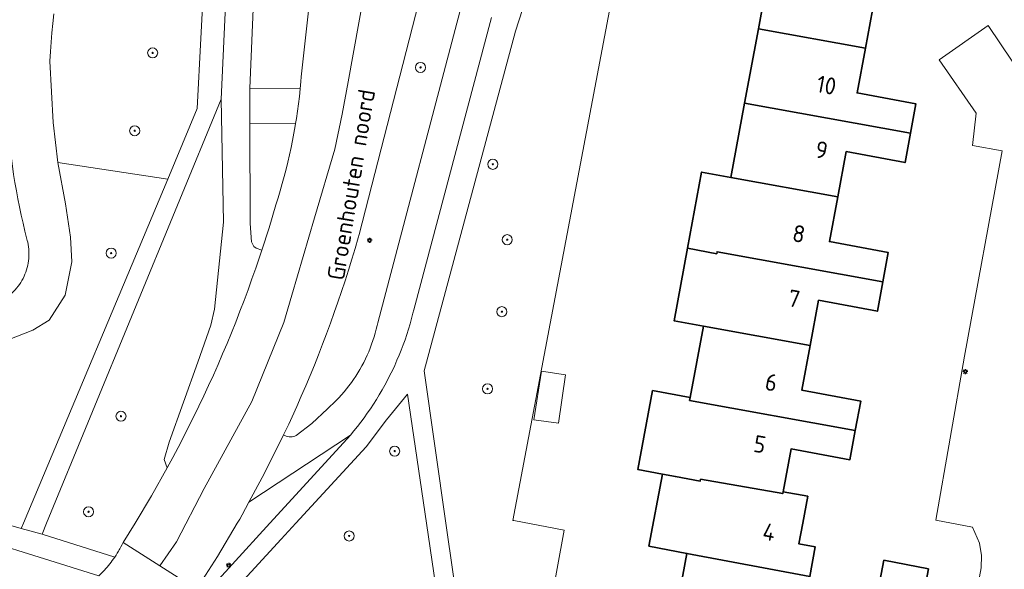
# Model space of a CAD drawing. Header units: metres. Extents: x 152610 to 160096, y 456114 to 462495.
# Tile 376 of 656: x 157399 to 157478, y 460360 to 460403. Entities that reach past the tile are written whole.
import ezdxf
from ezdxf.enums import TextEntityAlignment as Align

# ---------------------------------------------------------------- set-up
doc = ezdxf.new("R2010")
doc.units = ezdxf.units.M
doc.header["$LTSCALE"] = 0.5
doc.layers.get('0').update_dxf_attribs({"linetype": 'CONTINUOUS'})
for name, color, linetype, lineweight in [('B-PV-GK-BESCHOEIING-G', 251, 'GK-BESCHOEIING-SO', 18), ('B-PV-GR-BEPLANTING_CULTUUR_BOSPLANTSOEN-GV', 251, 'CONTINUOUS', 18), ('B-PV-GR-BOOM-S', 251, 'CONTINUOUS', 25), ('B-PV-GW-TALUD_KRUIN-G', 251, 'CONTINUOUS', 18), ('B-PV-IE-MEUBILAIR-S', 251, 'CONTINUOUS', 25), ('B-PV-OG-BEBOUWING-GV', 6, 'CONTINUOUS', 35), ('B-PV-OG-BEBOUWING-T18', 1, 'CONTINUOUS', 18), ('B-PV-OG-BEBOUWING_SCHUUR-GV', 251, 'CONTINUOUS', 18), ('B-PV-OG-TERREIN_BEGROEID-GV', 251, 'CONTINUOUS', 18), ('B-PV-OG-TOPOGRAFIE-T18', 1, 'CONTINUOUS', 18), ('B-PV-OG-WATER_SLOOT-GV', 251, 'CONTINUOUS', 18), ('B-PV-VH-GESLOTENVERHARDING_ASFALT-GV', 251, 'CONTINUOUS', 18), ('B-PV-VH-OPENVERHARDING_BETONSTRAATSTEEN-GV', 251, 'CONTINUOUS', 18), ('B-PV-VH-OPENVERHARDING_TEGEL-GV', 251, 'CONTINUOUS', 18)]:
    doc.layers.add(name, color=color, linetype=linetype, lineweight=lineweight)
doc.styles.add('NLCS-ISO', font='NLCS-ISO.ttf')
doc.styles.add('NLCS-ISO-M750-T18', font='NLCS-ISO.ttf', dxfattribs={"height": 1.35})
doc.linetypes.add('GK-BESCHOEIING-SO', pattern='A,18,-3,[1,NLCS.SHX,S=0.6,R=0,X=0,Y=0],-3', length=24)

# ---------------------------------------------------------------- blocks, each defined once
blk = doc.blocks.new('SIE-MEUBILAIR_PAAL_LICHTMAST-SO')
for points in [[(-0.62, 0), (-1, 0)], [(-0.71, 0.71), (-0.44, 0.44)], [(0, 1), (0, 0.62)], [(0.44, 0.44), (0.71, 0.71)], [(1, 0), (0.62, 0)], [(-0.71, -0.71), (-0.44, -0.44)], [(0, -0.62), (0, -1)], [(0.44, -0.44), (0.71, -0.71)]]:
    blk.add_lwpolyline(points)
blk.add_circle((0, 0), 0.5)
blk = doc.blocks.new('SGR-BOOM_GBKN-SO')
at = {"linetype": 'ByBlock', "lineweight": 18}
h = blk.add_hatch(color=0, dxfattribs=at)
h.dxf.hatch_style = 1
edge = h.paths.add_edge_path()
edge.add_arc((0, 0), 0.25, 0, 360)
at = {"color": 0, "linetype": 'ByBlock', "lineweight": 18}
for radius in [2, 0.25]:
    blk.add_circle((0, 0), radius, dxfattribs=at)
at = {"color": 0, "linetype": 'ByBlock', "lineweight": 18, "style": 'NLCS-ISO'}
blk.add_attdef('SOORT', (2.5, 0), '', height=1.5, dxfattribs=at)

msp = doc.modelspace()

# ---------------------------------------------------------------- linework, layer by layer
at = {"layer": 'B-PV-GK-BESCHOEIING-G', "flags": 128}
msp.add_lwpolyline([(157084.927, 460501.066), (157090.894, 460500), (157114.855, 460495.558), (157140.441, 460490.815), (157146.544, 460489.683), (157150.016, 460489.037), (157154.999, 460488.075), (157158.26, 460487.445), (157164.708, 460486.2), (157168.143, 460485.537), (157176.612, 460483.901), (157179.364, 460483.37), (157328.965, 460454.483), (157329.129, 460454.457), (157329.699, 460454.362), (157330.268, 460454.259), (157330.835, 460454.148), (157331.4, 460454.029), (157331.964, 460453.902), (157332.526, 460453.768), (157333.086, 460453.626), (157333.644, 460453.476), (157334.2, 460453.318), (157334.754, 460453.153), (157335.305, 460452.98), (157335.854, 460452.799), (157336.401, 460452.611), (157336.944, 460452.415), (157337.485, 460452.212), (157338.023, 460452.001), (157338.558, 460451.783), (157339.09, 460451.558), (157339.619, 460451.325), (157340.145, 460451.085), (157340.667, 460450.837), (157341.186, 460450.583), (157341.701, 460450.321), (157342.212, 460450.052), (157342.72, 460449.776), (157346.262, 460448.599), (157349.904, 460447.784), (157384.758, 460441.343), (157386.279, 460441.062), (157391.092, 460440.173), (157391.27, 460440.137), (157391.61, 460440.061), (157391.949, 460439.978), (157392.286, 460439.887), (157392.621, 460439.788), (157392.953, 460439.681), (157393.283, 460439.567), (157393.61, 460439.445), (157393.934, 460439.316), (157394.255, 460439.18), (157394.573, 460439.036), (157394.888, 460438.885), (157395.199, 460438.727), (157395.506, 460438.561), (157395.809, 460438.389), (157396.109, 460438.21), (157396.404, 460438.024), (157396.695, 460437.831), (157396.981, 460437.632), (157397.263, 460437.426), (157397.54, 460437.213), (157397.812, 460436.995), (157398.079, 460436.77), (157398.34, 460436.539), (157398.596, 460436.302), (157398.847, 460436.06), (157399.092, 460435.811), (157399.332, 460435.558), (157399.565, 460435.298), (157399.793, 460435.034), (157400.014, 460434.764), (157400.23, 460434.489), (157400.438, 460434.21), (157400.641, 460433.926), (157400.837, 460433.637), (157401.026, 460433.344), (157401.208, 460433.046), (157401.384, 460432.744), (157401.552, 460432.439), (157401.714, 460432.13), (157401.868, 460431.817), (157402.015, 460431.5), (157402.155, 460431.181), (157402.287, 460430.858), (157402.412, 460430.532), (157402.53, 460430.203), (157402.64, 460429.872), (157402.742, 460429.539), (157402.837, 460429.203), (157402.924, 460428.865), (157403.003, 460428.525), (157403.02, 460428.394), (157403.067, 460428.002), (157403.106, 460427.609), (157403.137, 460427.216), (157403.16, 460426.822), (157403.175, 460426.427), (157403.182, 460426.032), (157403.181, 460425.638), (157403.172, 460425.243), (157403.155, 460424.849), (157403.13, 460424.455), (157403.097, 460424.061), (157403.057, 460423.669), (157403.008, 460423.277), (157402.951, 460422.886), (157402.886, 460422.497), (157402.814, 460422.109), (157402.733, 460421.723), (157402.645, 460421.338), (157402.549, 460420.955), (157402.437, 460420.544), (157402.316, 460420.136), (157401.255, 460416.798), (157400.352, 460413.413), (157400.175, 460412.664), (157400.006, 460411.913), (157399.845, 460411.16), (157399.691, 460410.405), (157399.546, 460409.649), (157399.408, 460408.892), (157399.278, 460408.133), (157399.156, 460407.373), (157399.042, 460406.611), (157398.936, 460405.849), (157398.838, 460405.085), (157398.748, 460404.321), (157398.666, 460403.555), (157398.591, 460402.789), (157398.525, 460402.022), (157398.466, 460401.254), (157398.416, 460400.486), (157398.39, 460400.032), (157398.382, 460399.377), (157398.383, 460398.722), (157398.391, 460398.066), (157398.408, 460397.411), (157398.432, 460396.757), (157398.465, 460396.102), (157398.505, 460395.448), (157398.553, 460394.795), (157398.61, 460394.142), (157398.674, 460393.49), (157398.746, 460392.839), (157398.827, 460392.189), (157398.915, 460391.539), (157399.011, 460390.891), (157399.115, 460390.244), (157399.227, 460389.599), (157399.346, 460388.955), (157399.474, 460388.312), (157399.609, 460387.671), (157399.753, 460387.032), (157399.904, 460386.394), (157400.063, 460385.758), (157400.091, 460385.648), (157400.124, 460385.511), (157400.16, 460385.33), (157400.188, 460385.148), (157400.209, 460384.964), (157400.221, 460384.78), (157400.226, 460384.596), (157400.222, 460384.411), (157400.211, 460384.227), (157400.191, 460384.043), (157400.164, 460383.861), (157400.128, 460383.68), (157400.085, 460383.5), (157400.034, 460383.323), (157399.976, 460383.148), (157399.91, 460382.976), (157399.836, 460382.806), (157399.756, 460382.64), (157399.668, 460382.478), (157399.573, 460382.32), (157399.472, 460382.165), (157399.363, 460382.016), (157399.249, 460381.871), (157399.128, 460381.732), (157399.002, 460381.597), (157398.869, 460381.469), (157398.732, 460381.346), (157398.589, 460381.229), (157398.441, 460381.119), (157398.288, 460381.015), (157398.131, 460380.917), (157397.97, 460380.827), (157397.806, 460380.744), (157397.637, 460380.668), (157397.466, 460380.599), (157397.292, 460380.538), (157395.18, 460380.217), (157395.032, 460380.21), (157394.862, 460380.208), (157394.692, 460380.215), (157394.523, 460380.23), (157394.354, 460380.253), (157394.187, 460380.284), (157394.021, 460380.322), (157393.858, 460380.369), (157393.697, 460380.422), (157393.538, 460380.484), (157393.383, 460380.553), (157393.231, 460380.629), (157393.082, 460380.712), (157392.938, 460380.802), (157392.798, 460380.899), (157392.663, 460381.002), (157392.533, 460381.111), (157392.408, 460381.227), (157392.289, 460381.348), (157392.175, 460381.475), (157392.068, 460381.606), (157391.967, 460381.743), (157391.873, 460381.885), (157391.785, 460382.03), (157391.704, 460382.18), (157391.63, 460382.333), (157391.564, 460382.49), (157391.505, 460382.649), (157391.463, 460382.737), (157391.422, 460382.826), (157391.399, 460382.872), (157391.248, 460383.188), (157391.104, 460383.507), (157390.968, 460383.829), (157390.839, 460384.155), (157390.717, 460384.483), (157390.603, 460384.814), (157390.496, 460385.147), (157390.397, 460385.483), (157390.306, 460385.821), (157390.223, 460386.161), (157390.147, 460386.503), (157390.079, 460386.846), (157390.019, 460387.191), (157389.967, 460387.537), (157389.923, 460387.884), (157389.887, 460388.232), (157389.859, 460388.581), (157389.839, 460388.931), (157389.826, 460389.281), (157389.822, 460389.631), (157389.826, 460389.981), (157389.838, 460390.331), (157389.857, 460390.68), (157389.885, 460391.029), (157389.935, 460393.795), (157389.861, 460396.561), (157389.681, 460398.937), (157389.398, 460401.303), (157389.362, 460403.501), (157389.14, 460405.689), (157388.946, 460407.605), (157388.757, 460409.521), (157388.959, 460412.184), (157388.953, 460414.855), (157388.862, 460417.103), (157388.683, 460419.345), (157388.461, 460421.735), (157388.074, 460424.104), (157387.377, 460426.934), (157386.45, 460429.697), (157386.407, 460429.984), (157386.356, 460430.269), (157386.298, 460430.553), (157386.231, 460430.836), (157386.157, 460431.116), (157386.075, 460431.394), (157385.985, 460431.67), (157385.888, 460431.943), (157385.783, 460432.214), (157385.671, 460432.481), (157385.552, 460432.746), (157385.425, 460433.007), (157385.291, 460433.264), (157385.151, 460433.518), (157385.003, 460433.767), (157384.848, 460434.013), (157384.687, 460434.254), (157384.519, 460434.49), (157384.345, 460434.722), (157384.164, 460434.949), (157384.023, 460435.117), (157383.193, 460435.965), (157382.273, 460436.714), (157382.036, 460436.889), (157381.793, 460437.058), (157381.547, 460437.219), (157381.296, 460437.375), (157381.041, 460437.523), (157380.782, 460437.664), (157380.519, 460437.799), (157380.253, 460437.926), (157379.983, 460438.045), (157379.71, 460438.158), (157379.435, 460438.263), (157379.156, 460438.36), (157378.875, 460438.45), (157378.592, 460438.533), (157378.306, 460438.607), (157378.019, 460438.674), (157377.73, 460438.733), (157377.439, 460438.784), (157377.148, 460438.827), (157376.855, 460438.863), (157376.712, 460438.877), (157347.189, 460444.228), (157346.798, 460444.297), (157346.369, 460444.38), (157345.942, 460444.471), (157345.517, 460444.57), (157345.093, 460444.676), (157344.672, 460444.79), (157344.253, 460444.912), (157343.836, 460445.042), (157343.421, 460445.179), (157343.009, 460445.324), (157342.6, 460445.476), (157342.194, 460445.636), (157341.791, 460445.803), (157341.39, 460445.978), (157340.994, 460446.16), (157340.6, 460446.349), (157340.048, 460446.622), (157339.493, 460446.887), (157338.934, 460447.145), (157338.373, 460447.396), (157337.807, 460447.64), (157337.239, 460447.876), (157336.668, 460448.104), (157336.094, 460448.326), (157335.517, 460448.54), (157334.937, 460448.746), (157334.355, 460448.945), (157333.77, 460449.136), (157333.182, 460449.319), (157332.593, 460449.495), (157332.001, 460449.664), (157331.407, 460449.824), (157330.81, 460449.977), (157330.212, 460450.122), (157329.613, 460450.259), (157329.011, 460450.389), (157328.408, 460450.51), (157328.19, 460450.552), (157313.958, 460453.158), (157313.651, 460453.115), (157313.344, 460453.064), (157313.04, 460453.005), (157312.736, 460452.939), (157312.435, 460452.864), (157312.136, 460452.782), (157311.838, 460452.692), (157311.544, 460452.595), (157311.252, 460452.49), (157310.962, 460452.377), (157310.676, 460452.257), (157310.393, 460452.13), (157310.113, 460451.996), (157309.837, 460451.854), (157309.564, 460451.705), (157309.296, 460451.549), (157309.031, 460451.387), (157308.771, 460451.217), (157308.515, 460451.041), (157308.264, 460450.859), (157308.018, 460450.67), (157307.777, 460450.475), (157307.54, 460450.273), (157307.309, 460450.066), (157307.084, 460449.853), (157306.864, 460449.634), (157306.735, 460449.5), (157306.525, 460449.272), (157306.32, 460449.038), (157306.122, 460448.799), (157305.93, 460448.556), (157305.744, 460448.307), (157305.565, 460448.053), (157305.392, 460447.796), (157305.226, 460447.533), (157305.067, 460447.267), (157304.914, 460446.996), (157304.769, 460446.722), (157304.631, 460446.444), (157304.5, 460446.162), (157304.376, 460445.878), (157304.26, 460445.59), (157304.151, 460445.299), (157304.05, 460445.006), (157303.956, 460444.71), (157303.87, 460444.411), (157303.792, 460444.111), (157303.721, 460443.809), (157303.672, 460443.574), (157302.927, 460440.354), (157302.924, 460440.338), (157302.866, 460440.015), (157302.799, 460439.694), (157302.725, 460439.375), (157302.643, 460439.057), (157302.553, 460438.742), (157302.455, 460438.429), (157302.35, 460438.118), (157302.238, 460437.81), (157302.118, 460437.505), (157301.99, 460437.203), (157301.855, 460436.904), (157301.713, 460436.608), (157301.564, 460436.316), (157301.407, 460436.028), (157301.244, 460435.744), (157301.074, 460435.463), (157300.897, 460435.187), (157300.713, 460434.916), (157300.523, 460434.649), (157300.326, 460434.386), (157300.123, 460434.129), (157299.914, 460433.876), (157299.698, 460433.629), (157299.477, 460433.387), (157299.25, 460433.15), (157299.017, 460432.92), (157298.779, 460432.694), (157298.535, 460432.475), (157298.286, 460432.262), (157298.031, 460432.055), (157297.772, 460431.854), (157296.403, 460430.953), (157294.933, 460430.229), (157292.146, 460429.692), (157289.319, 460429.439), (157286.644, 460429.459), (157283.982, 460429.732), (157282.952, 460429.907), (157281.93, 460430.119), (157280.522, 460430.357), (157279.122, 460430.634), (157275.073, 460431.666), (157271.12, 460433.021), (157270.476, 460433.282), (157269.852, 460433.587), (157269.698, 460433.674), (157269.406, 460433.847), (157269.117, 460434.026), (157268.833, 460434.213), (157268.554, 460434.406), (157268.279, 460434.605), (157268.009, 460434.811), (157267.744, 460435.023), (157267.484, 460435.241), (157267.229, 460435.466), (157266.98, 460435.696), (157266.736, 460435.932), (157266.497, 460436.174), (157266.265, 460436.421), (157266.038, 460436.674), (157265.817, 460436.932), (157265.603, 460437.195), (157265.394, 460437.463), (157265.192, 460437.736), (157264.997, 460438.014), (157264.813, 460438.284), (157264.627, 460438.572), (157264.447, 460438.864), (157264.274, 460439.161), (157264.108, 460439.461), (157263.949, 460439.765), (157263.798, 460440.073), (157263.653, 460440.384), (157263.516, 460440.698), (157263.386, 460441.016), (157263.263, 460441.336), (157263.149, 460441.659), (157263.041, 460441.985), (157262.941, 460442.314), (157262.849, 460442.644), (157262.765, 460442.977), (157262.689, 460443.311), (157262.62, 460443.647), (157262.559, 460443.985), (157262.506, 460444.324), (157262.461, 460444.664), (157262.424, 460445.005), (157262.395, 460445.347), (157262.374, 460445.689), (157262.36, 460446.032), (157262.355, 460446.375), (157262.358, 460446.718), (157262.418, 460447.161), (157262.47, 460447.605), (157262.509, 460448.013), (157262.54, 460448.421), (157262.563, 460448.83), (157262.578, 460449.24), (157262.585, 460449.649), (157262.584, 460450.059), (157262.575, 460450.468), (157262.557, 460450.878), (157262.532, 460451.286), (157262.499, 460451.695), (157262.458, 460452.102), (157262.409, 460452.509), (157262.353, 460452.915), (157262.288, 460453.319), (157262.215, 460453.722), (157262.135, 460454.124), (157262.046, 460454.524), (157261.95, 460454.922), (157261.846, 460455.318), (157261.735, 460455.712), (157261.615, 460456.104), (157261.488, 460456.494), (157261.354, 460456.881), (157261.212, 460457.265), (157261.062, 460457.646), (157260.905, 460458.025), (157260.741, 460458.4), (157260.569, 460458.772), (157260.391, 460459.14), (157260.205, 460459.505), (157260.012, 460459.867), (157259.811, 460460.224), (157259.604, 460460.578), (157259.391, 460460.927), (157259.17, 460461.272), (157258.942, 460461.613), (157258.708, 460461.949), (157258.468, 460462.281), (157258.426, 460462.337), (157257.732, 460463.025), (157257.007, 460463.68), (157256.696, 460463.94), (157256.381, 460464.194), (157256.06, 460464.442), (157255.735, 460464.684), (157255.405, 460464.919), (157255.07, 460465.147), (157254.731, 460465.369), (157254.388, 460465.584), (157254.04, 460465.792), (157253.689, 460465.993), (157253.333, 460466.187), (157252.974, 460466.375), (157252.611, 460466.555), (157252.244, 460466.728), (157251.875, 460466.893), (157251.502, 460467.052), (157251.126, 460467.203), (157250.747, 460467.346), (157250.365, 460467.482), (157249.981, 460467.61), (157249.594, 460467.731), (157249.205, 460467.844), (157248.814, 460467.95), (157248.421, 460468.047), (157248.026, 460468.137), (157247.629, 460468.219), (157247.231, 460468.294), (157246.975, 460468.337), (157227.369, 460472.108), (157149.617, 460487.065), (157146.145, 460487.713), (157142.522, 460488.415), (157140.441, 460488.799), (157085.972, 460498.852), (157082.324, 460497.888), (157078.763, 460496.64), (157076.795, 460495.654), (157076.267, 460495.356), (157075.743, 460495.05), (157075.223, 460494.738), (157074.708, 460494.419), (157074.196, 460494.093), (157073.689, 460493.76), (157073.187, 460493.421), (157072.688, 460493.075), (157072.195, 460492.723), (157071.706, 460492.364), (157071.222, 460491.999), (157070.743, 460491.627), (157070.269, 460491.249), (157069.799, 460490.865), (157069.335, 460490.474), (157068.876, 460490.078), (157068.423, 460489.676), (157067.975, 460489.267), (157067.532, 460488.853), (157067.519, 460488.841), (157067.075, 460488.41), (157066.636, 460487.973), (157066.204, 460487.53), (157065.777, 460487.082), (157065.356, 460486.628), (157064.94, 460486.169), (157064.531, 460485.704), (157064.128, 460485.235), (157063.73, 460484.76), (157063.339, 460484.28), (157062.955, 460483.795), (157062.576, 460483.305), (157062.204, 460482.81), (157061.838, 460482.311), (157061.479, 460481.807), (157061.429, 460481.735), (157061.087, 460481.237), (157060.751, 460480.734), (157060.423, 460480.226), (157060.101, 460479.715), (157059.785, 460479.199), (157059.477, 460478.679), (157059.175, 460478.155), (157058.881, 460477.627), (157058.593, 460477.095), (157058.313, 460476.559), (157058.04, 460476.02), (157057.773, 460475.477), (157057.514, 460474.931), (157057.263, 460474.381), (157057.219, 460474.284), (157056.163, 460471.915), (157055.058, 460469.27), (157054.042, 460466.589), (157052.718, 460462.628), (157051.582, 460458.609), (157051.337, 460457.513), (157051.099, 460456.415), (157050.87, 460455.316), (157050.648, 460454.215), (157050.434, 460453.112), (157050.228, 460452.008), (157050.03, 460450.903), (157049.84, 460449.796), (157049.657, 460448.688), (157049.483, 460447.578), (157049.316, 460446.468), (157049.158, 460445.356), (157049.007, 460444.243), (157048.864, 460443.129), (157048.813, 460442.715), (157048.402, 460438.603), (157048.236, 460434.474), (157048.304, 460430.141), (157048.629, 460425.819), (157048.744, 460425.484), (157048.863, 460425.111), (157048.975, 460424.736), (157049.079, 460424.359), (157049.175, 460423.98), (157049.264, 460423.599), (157049.345, 460423.216), (157049.418, 460422.832), (157049.483, 460422.446), (157049.54, 460422.059), (157049.589, 460421.671), (157049.631, 460421.282), (157049.664, 460420.892), (157049.689, 460420.501), (157049.707, 460420.11), (157049.716, 460419.719), (157049.717, 460419.328), (157049.711, 460418.937), (157049.696, 460418.546), (157049.674, 460418.155), (157049.643, 460417.765), (157049.634, 460417.667), (157049.593, 460417.278), (157049.544, 460416.891), (157049.488, 460416.504), (157049.423, 460416.119), (157049.351, 460415.735), (157049.27, 460415.353), (157049.182, 460414.972), (157049.086, 460414.593), (157048.983, 460414.217), (157048.872, 460413.842), (157048.753, 460413.47), (157048.626, 460413.1), (157048.492, 460412.733), (157048.35, 460412.369), (157048.201, 460412.008), (157048.045, 460411.65), (157047.954, 460411.535), (157047.812, 460411.365), (157047.664, 460411.201), (157047.51, 460411.042), (157047.35, 460410.889), (157047.185, 460410.741), (157047.015, 460410.6), (157046.839, 460410.465), (157046.659, 460410.336), (157046.475, 460410.214), (157046.286, 460410.099), (157046.093, 460409.99), (157045.896, 460409.889), (157045.696, 460409.795), (157045.492, 460409.708), (157045.374, 460409.661), (157045.165, 460409.586), (157044.954, 460409.518), (157044.74, 460409.458), (157044.524, 460409.405), (157044.307, 460409.36), (157044.088, 460409.323), (157043.868, 460409.294), (157043.647, 460409.273), (157043.425, 460409.26), (157043.203, 460409.255), (157042.981, 460409.258), (157042.76, 460409.269), (157042.538, 460409.288), (157042.318, 460409.315), (157042.099, 460409.349), (157041.881, 460409.392), (157041.665, 460409.442), (157041.45, 460409.501), (157041.238, 460409.567), (157041.029, 460409.64), (157040.822, 460409.721), (157018.486, 460413.709), (157018.334, 460413.725), (157018.181, 460413.733), (157018.028, 460413.732), (157017.876, 460413.724), (157017.724, 460413.708), (157017.573, 460413.684), (157017.423, 460413.652), (157017.275, 460413.612), (157017.13, 460413.565), (157016.987, 460413.51), (157016.848, 460413.448), (157016.712, 460413.378), (157016.579, 460413.301), (157016.451, 460413.218), (157016.328, 460413.128), (157016.209, 460413.032), (157016.095, 460412.929), (157015.987, 460412.821), (157015.885, 460412.708), (157015.789, 460412.589), (157015.699, 460412.465), (157015.616, 460412.337), (157015.539, 460412.204), (157015.47, 460412.068), (157015.408, 460411.928), (157015.353, 460411.785), (157015.306, 460411.64), (157015.266, 460411.492), (157015.235, 460411.343), (157015.211, 460411.192), (157015.195, 460411.04), (157015.187, 460410.887), (157015.187, 460410.734), (157015.195, 460410.581), (157015.211, 460410.429), (157015.235, 460410.278), (157015.267, 460410.129), (157015.306, 460409.981), (157015.353, 460409.836), (157015.408, 460409.693), (157015.47, 460409.553), (157015.54, 460409.417), (157015.616, 460409.285), (157015.699, 460409.156), (157015.789, 460409.033), (157015.885, 460408.914), (157015.988, 460408.8), (157016.096, 460408.692), (157016.209, 460408.589), (157016.328, 460408.493), (157016.452, 460408.403), (157016.58, 460408.32), (157016.712, 460408.243), (157016.848, 460408.174), (157016.988, 460408.112), (157017.131, 460408.057), (157017.276, 460408.009), (157017.424, 460407.97), (157017.573, 460407.938), (157017.721, 460407.914), (157034.697, 460404.591), (157034.805, 460404.55), (157035.015, 460404.463), (157035.221, 460404.37), (157035.423, 460404.269), (157035.622, 460404.161), (157035.817, 460404.046), (157036.008, 460403.924), (157036.194, 460403.796), (157036.376, 460403.661), (157036.552, 460403.52), (157036.724, 460403.372), (157036.89, 460403.219), (157037.051, 460403.06), (157037.206, 460402.895), (157037.355, 460402.725), (157037.499, 460402.55), (157037.635, 460402.369), (157037.766, 460402.184), (157037.889, 460401.995), (157038.006, 460401.801), (157038.116, 460401.603), (157038.219, 460401.402), (157038.315, 460401.197), (157039.609, 460397.814), (157039.663, 460397.715), (157039.732, 460397.573), (157039.794, 460397.428), (157039.849, 460397.28), (157039.896, 460397.129), (157039.936, 460396.976), (157039.968, 460396.821), (157039.992, 460396.665), (157040.008, 460396.508), (157040.016, 460396.35), (157040.015, 460396.192), (157040.007, 460396.034), (157039.991, 460395.877), (157039.967, 460395.721), (157039.936, 460395.566), (157039.896, 460395.413), (157039.849, 460395.262), (157039.794, 460395.114), (157039.732, 460394.969), (157039.662, 460394.827), (157033.984, 460387.661), (157033.556, 460387.123), (157033.134, 460386.579), (157032.718, 460386.031), (157032.309, 460385.478), (157031.906, 460384.921), (157031.51, 460384.358), (157031.121, 460383.791), (157030.738, 460383.22), (157030.361, 460382.644), (157029.992, 460382.064), (157029.629, 460381.48), (157029.273, 460380.891), (157028.924, 460380.299), (157028.581, 460379.702), (157028.246, 460379.101), (157027.918, 460378.497), (157027.596, 460377.889), (157027.282, 460377.277), (157026.975, 460376.661), (157026.676, 460376.042), (157026.383, 460375.419), (157026.098, 460374.793), (157025.82, 460374.164), (157025.549, 460373.532), (157025.286, 460372.896), (157025.285, 460372.895), (157024.674, 460371.335), (157024.108, 460369.758), (157023.84, 460369), (157023.579, 460368.238), (157023.326, 460367.475), (157023.08, 460366.709), (157022.843, 460365.94), (157022.612, 460365.169), (157022.39, 460364.396), (157022.175, 460363.621), (157021.968, 460362.843), (157021.768, 460362.064), (157021.577, 460361.283), (157021.393, 460360.499), (157021.217, 460359.714), (157021.049, 460358.928), (157020.888, 460358.139), (157020.736, 460357.349), (157020.652, 460356.897), (157020.393, 460355.419), (157020.145, 460353.939), (157019.658, 460350.792), (157019.221, 460347.638), (157018.941, 460345.39), (157018.688, 460343.138), (157018.239, 460338.401), (157017.906, 460333.654), (157017.873, 460333.102), (157017.842, 460332.55), (157017.662, 460328.247), (157017.577, 460323.942), (157017.585, 460319.737), (157017.683, 460315.534), (157017.87, 460311.33), (157018.146, 460307.131), (157018.516, 460302.866), (157018.978, 460298.609), (157019.531, 460294.391), (157020.178, 460290.187), (157020.959, 460285.733), (157021.858, 460281.301), (157021.963, 460281.108), (157022.075, 460280.919), (157022.194, 460280.735), (157022.32, 460280.555), (157022.452, 460280.379), (157022.59, 460280.209), (157022.734, 460280.043), (157022.885, 460279.883), (157023.041, 460279.729), (157023.203, 460279.58), (157023.369, 460279.438), (157023.541, 460279.301), (157023.718, 460279.171), (157023.9, 460279.048), (157024.086, 460278.931), (157024.276, 460278.821), (157024.47, 460278.718), (157024.667, 460278.622), (157024.868, 460278.533), (157025.072, 460278.452), (157025.279, 460278.378), (157025.488, 460278.312), (157025.512, 460278.305), (157029.026, 460276.925), (157049.737, 460268.793), (157049.876, 460268.776), (157050.02, 460268.75), (157050.163, 460268.716), (157050.304, 460268.674), (157050.442, 460268.625), (157050.578, 460268.569), (157050.71, 460268.505), (157050.838, 460268.434), (157050.963, 460268.356), (157051.083, 460268.271), (157051.198, 460268.181), (157051.308, 460268.083), (157051.413, 460267.981), (157051.512, 460267.872), (157051.605, 460267.758), (157051.691, 460267.64), (157051.771, 460267.517), (157051.844, 460267.389), (157051.91, 460267.258), (157051.969, 460267.124), (157052.02, 460266.986), (157052.064, 460266.846), (157052.1, 460266.704), (157052.129, 460266.56), (157052.149, 460266.414), (157052.162, 460266.268), (157052.166, 460266.121), (157052.163, 460265.975), (157052.151, 460265.828), (157052.132, 460265.683), (157052.104, 460265.539), (157052.069, 460265.396), (157052.026, 460265.256), (157051.976, 460265.118), (157051.918, 460264.983), (157051.853, 460264.851), (157051.781, 460264.724), (157051.702, 460264.6), (157051.616, 460264.481), (157051.524, 460264.366), (157051.426, 460264.257), (157051.322, 460264.154), (157051.212, 460264.056), (157051.098, 460263.964), (157050.978, 460263.879), (157050.855, 460263.8), (157050.727, 460263.728), (157050.595, 460263.663), (157050.46, 460263.606), (157050.322, 460263.556), (157050.181, 460263.513), (157050.039, 460263.478), (157049.894, 460263.451), (157049.749, 460263.432), (157049.602, 460263.421), (157049.456, 460263.418), (157049.309, 460263.423), (157049.163, 460263.436), (157049.017, 460263.457), (157048.874, 460263.486), (157048.731, 460263.522), (157048.591, 460263.566), (157048.454, 460263.618), (157028.308, 460266.043), (157027.975, 460266.03), (157027.643, 460266.009), (157027.311, 460265.98), (157026.98, 460265.943), (157026.649, 460265.898), (157026.32, 460265.845), (157025.993, 460265.784), (157025.667, 460265.716), (157025.343, 460265.639), (157025.02, 460265.555), (157024.7, 460265.463), (157024.382, 460265.364), (157024.066, 460265.257), (157023.754, 460265.142), (157023.444, 460265.02), (157023.137, 460264.89), (157022.833, 460264.754), (157022.533, 460264.609), (157022.236, 460264.458), (157021.943, 460264.3), (157021.653, 460264.134), (157021.368, 460263.962), (157021.087, 460263.783), (157020.811, 460263.597), (157020.539, 460263.405), (157020.271, 460263.206), (157020.009, 460263.001), (157020.003, 460262.996), (157019.746, 460262.785), (157019.493, 460262.568), (157019.246, 460262.344), (157019.005, 460262.115), (157018.769, 460261.88), (157018.539, 460261.64), (157018.314, 460261.394), (157018.096, 460261.142), (157017.884, 460260.886), (157017.678, 460260.624), (157017.478, 460260.358), (157017.284, 460260.087), (157017.098, 460259.811), (157016.918, 460259.531), (157016.744, 460259.247), (157016.578, 460258.959), (157016.419, 460258.666), (157016.266, 460258.37), (157016.121, 460258.071), (157015.983, 460257.768), (157015.853, 460257.461), (157015.729, 460257.152), (157015.614, 460256.84), (157015.505, 460256.525), (157015.405, 460256.208), (157015.312, 460255.888), (157015.226, 460255.566), (157015.149, 460255.242), (157015.079, 460254.917), (157015.017, 460254.59), (157015.011, 460254.553), (157013.82, 460250), (157013.143, 460246.756), (157001.405, 460191.146), (157000, 460184.732), (156997.633, 460174.8), (156997.493, 460173.346), (156997.657, 460171.895), (156997.712, 460171.664), (156997.774, 460171.436), (156997.844, 460171.209), (156997.922, 460170.985), (156998.008, 460170.764), (156998.1, 460170.546), (156998.2, 460170.331), (156998.307, 460170.119), (156998.422, 460169.912), (156998.543, 460169.708), (156998.671, 460169.508), (156998.806, 460169.313), (156999.401, 460168.307), (157000.499, 460166.995), (157001.458, 460166.09), (157003.875, 460164.694), (157011.572, 460161.825), (157012.806, 460160.604), (157013.355, 460159.971), (157014.137, 460158.065), (157014.834, 460155.342), (157015.117, 460153.297), (157015.204, 460145.343), (157015.396, 460134.798), (157015.451, 460132.934), (157014.919, 460130.341), (157014.89, 460130.233), (157014.823, 460130.032), (157014.742, 460129.837), (157014.646, 460129.648), (157014.536, 460129.467), (157014.412, 460129.295), (157014.276, 460129.133), (157014.128, 460128.981), (157013.969, 460128.841), (157013.8, 460128.713), (157013.622, 460128.599), (157013.436, 460128.498), (157013.242, 460128.412), (157013.043, 460128.34), (157012.839, 460128.284), (157005.607, 460129.019), (157005.424, 460129.044), (157005.241, 460129.061), (157005.057, 460129.07), (157004.873, 460129.071), (157004.688, 460129.063), (157004.505, 460129.048), (157004.322, 460129.025), (157004.14, 460128.994), (157003.96, 460128.956), (157003.782, 460128.909), (157003.606, 460128.855), (157003.432, 460128.793), (157003.262, 460128.724), (157003.094, 460128.647), (157002.93, 460128.563), (157002.77, 460128.472), (157002.614, 460128.374), (157002.462, 460128.27), (157002.315, 460128.159), (157002.172, 460128.042), (157002.036, 460127.918), (157001.904, 460127.789), (157001.778, 460127.654), (157001.659, 460127.514), (157001.545, 460127.369), (157001.438, 460127.219), (157001.337, 460127.065), (157001.244, 460126.906), (157001.157, 460126.744), (157001.077, 460126.578), (157001.005, 460126.408), (157000.94, 460126.236), (157000.916, 460126.166), (157000.865, 460126.005), (157000.822, 460125.841), (157000.786, 460125.676), (157000.759, 460125.509), (157000.739, 460125.341), (157000.727, 460125.172), (157000.724, 460125.003), (157000.728, 460124.834), (157000.74, 460124.665), (157000.76, 460124.497), (157000.788, 460124.331), (157000.824, 460124.165), (157000.868, 460124.002), (157000.92, 460123.841), (157000.978, 460123.682), (157001.045, 460123.527), (157001.119, 460123.375), (157001.199, 460123.226), (157001.287, 460123.081), (157001.382, 460122.941), (157001.483, 460122.805), (157001.59, 460122.675), (157001.703, 460122.549), (157001.823, 460122.429), (157001.947, 460122.315), (157002.077, 460122.207), (157002.212, 460122.105), (157002.352, 460122.009), (157002.496, 460121.92), (157002.644, 460121.839), (157002.796, 460121.764), (157002.951, 460121.696), (157003.109, 460121.636), (157003.269, 460121.584), (157003.433, 460121.539), (157003.456, 460121.533), (157019.798, 460117.846), (157019.962, 460117.823), (157020.228, 460117.779), (157020.491, 460117.727), (157020.753, 460117.668), (157021.013, 460117.6), (157021.271, 460117.525), (157021.527, 460117.442), (157021.78, 460117.352), (157022.03, 460117.254), (157022.277, 460117.149), (157022.521, 460117.036), (157022.762, 460116.917), (157022.999, 460116.79), (157023.232, 460116.656), (157023.461, 460116.515), (157023.685, 460116.368), (157023.905, 460116.214), (157024.121, 460116.053), (157024.331, 460115.886), (157024.537, 460115.713), (157024.737, 460115.534), (157024.932, 460115.349), (157027.443, 460112.794), (157027.788, 460112.426), (157028.138, 460112.063), (157028.495, 460111.706), (157028.857, 460111.355), (157029.224, 460111.01), (157029.597, 460110.67), (157029.975, 460110.336), (157030.359, 460110.009), (157030.747, 460109.687), (157031.141, 460109.372), (157031.54, 460109.063), (157031.943, 460108.76), (157032.351, 460108.464), (157032.764, 460108.174), (157033.182, 460107.891), (157033.604, 460107.615), (157034.03, 460107.345), (157034.46, 460107.082), (157034.895, 460106.826), (157035.333, 460106.577), (157035.776, 460106.334), (157036.222, 460106.099), (157036.672, 460105.871), (157037.125, 460105.65), (157037.582, 460105.437), (157038.042, 460105.23), (157038.506, 460105.031), (157038.972, 460104.84), (157039.442, 460104.655), (157039.448, 460104.653), (157041.686, 460103.805), (157044.881, 460102.781), (157066.717, 460095.251), (157067.404, 460095.039), (157068.093, 460094.835), (157068.784, 460094.638), (157069.477, 460094.449), (157070.173, 460094.268), (157070.87, 460094.094), (157071.57, 460093.928), (157072.271, 460093.77), (157072.974, 460093.62), (157073.678, 460093.478), (157074.384, 460093.343), (157075.092, 460093.217), (157075.801, 460093.098), (157076.511, 460092.987), (157077.222, 460092.884), (157077.935, 460092.789), (157078.648, 460092.702), (157079.362, 460092.623), (157080.078, 460092.552), (157080.793, 460092.489), (157081.51, 460092.434), (157082.227, 460092.387), (157082.945, 460092.347), (157083.663, 460092.316), (157084.381, 460092.293), (157085.1, 460092.278), (157085.819, 460092.27), (157089.522, 460092.08), (157089.727, 460091.961), (157089.922, 460091.828), (157090.108, 460091.681), (157090.284, 460091.523), (157090.449, 460091.353), (157090.602, 460091.173), (157090.742, 460090.982), (157090.869, 460090.783), (157090.983, 460090.575), (157091.082, 460090.361), (157091.166, 460090.14), (157091.235, 460089.913), (157091.289, 460089.683), (157091.327, 460089.449), (157091.349, 460089.214), (157091.355, 460089.086), (157091.346, 460088.962), (157091.321, 460088.841), (157091.281, 460088.724), (157091.226, 460088.613), (157091.157, 460088.51), (157091.076, 460088.416), (157090.983, 460088.334), (157090.88, 460088.265), (157090.77, 460088.209), (157090.653, 460088.169), (157090.531, 460088.143), (157090.486, 460088.138), (157089.056, 460087.781), (157084.204, 460087.149), (157083.73, 460087.133), (157083.039, 460087.118), (157082.347, 460087.11), (157081.656, 460087.111), (157080.965, 460087.12), (157080.273, 460087.137), (157079.582, 460087.161), (157078.892, 460087.194), (157078.201, 460087.235), (157077.512, 460087.283), (157076.823, 460087.34), (157076.134, 460087.405), (157075.447, 460087.477), (157074.76, 460087.558), (157074.074, 460087.646), (157073.39, 460087.743), (157072.706, 460087.847), (157072.024, 460087.959), (157071.343, 460088.079), (157070.663, 460088.207), (157069.985, 460088.343), (157069.309, 460088.487), (157068.634, 460088.638), (157067.962, 460088.797), (157067.291, 460088.964), (157066.622, 460089.139), (157065.955, 460089.322), (157065.29, 460089.512), (157042.07, 460096.72), (157038.883, 460097.752), (157030.308, 460100.482), (157029.814, 460100.608), (157029.057, 460100.809), (157028.302, 460101.017), (157027.549, 460101.233), (157026.799, 460101.457), (157026.051, 460101.688), (157025.305, 460101.927), (157024.562, 460102.174), (157023.821, 460102.428), (157023.083, 460102.69), (157022.347, 460102.959), (157021.615, 460103.236), (157020.885, 460103.52), (157020.158, 460103.812), (157019.434, 460104.111), (157018.714, 460104.417), (157017.996, 460104.731), (157017.282, 460105.052), (157016.571, 460105.381), (157015.863, 460105.716), (157015.159, 460106.059), (157014.459, 460106.409), (157013.762, 460106.766), (157013.069, 460107.131), (157012.379, 460107.502), (157012.029, 460107.691), (157011.483, 460107.993), (157010.941, 460108.303), (157010.404, 460108.619), (157009.87, 460108.942), (157009.341, 460109.271), (157008.815, 460109.608), (157008.295, 460109.951), (157007.778, 460110.301), (157007.266, 460110.658), (157006.759, 460111.021), (157006.257, 460111.39), (157005.759, 460111.766), (157005.266, 460112.149), (157004.778, 460112.537), (157004.295, 460112.932), (157002.086, 460114.877), (157000, 460116.951), (156997.54, 460119.715), (156995.318, 460122.672), (156994.117, 460124.511), (156993.007, 460126.407), (156992.425, 460127.495), (156991.873, 460128.598), (156991.72, 460128.919), (156991.467, 460129.462), (156991.222, 460130.008), (156990.984, 460130.557), (156990.753, 460131.11), (156990.53, 460131.666), (156990.314, 460132.224), (156990.106, 460132.786), (156989.905, 460133.35), (156989.712, 460133.916), (156989.526, 460134.486), (156989.348, 460135.057), (156989.178, 460135.631), (156989.015, 460136.208), (156988.86, 460136.786), (156988.713, 460137.366), (156988.574, 460137.949), (156988.442, 460138.533), (156988.318, 460139.119), (156988.202, 460139.706), (156988.094, 460140.295), (156987.994, 460140.885), (156987.902, 460141.477), (156987.817, 460142.069), (156987.741, 460142.663), (156987.672, 460143.258), (156987.612, 460143.854), (156987.559, 460144.45), (156987.514, 460145.047), (156987.478, 460145.645), (156987.449, 460146.243), (156987.428, 460146.841), (156987.416, 460147.44), (156987.411, 460148.039), (156987.414, 460148.638), (156987.425, 460149.236), (156987.445, 460149.835), (156987.472, 460150.433), (156987.507, 460151.03), (156987.55, 460151.628), (156987.602, 460152.224), (156987.661, 460152.82), (156987.728, 460153.415), (157000, 460248.396), (157000.212, 460250.037), (157002.907, 460284.135), (157005.441, 460339.609), (157009.577, 460418.185), (157010.641, 460427.841), (157017.496, 460461.767)], dxfattribs=at)
at = {"layer": 'B-PV-GR-BEPLANTING_CULTUUR_BOSPLANTSOEN-GV', "flags": 128}
msp.add_lwpolyline([(157448.21, 460414), (157442.894, 460414.81), (157438.843, 460402.257), (157431.585, 460375.311), (157433.32, 460363.204), (157435.614, 460347.189), (157436.436, 460351.51), (157440.546, 460350.764), (157442.703, 460362.647), (157438.699, 460363.416), (157438.641, 460363.427)], close=True, dxfattribs=at)
for points in [[(157402.198, 460403.637), (157402.12, 460402.89), (157402.05, 460402.143), (157401.988, 460401.394), (157401.934, 460400.645), (157401.888, 460399.896), (157401.888, 460399.89), (157402.144, 460395.03), (157402.52, 460391.834), (157411.239, 460390.527), (157413.586, 460396.132), (157414.167, 460407.28)], [(157398.431, 460377.703), (157400.525, 460378.527), (157401.829, 460379.328), (157403.089, 460381.311), (157403.637, 460383.946), (157403.515, 460385.924), (157403.123, 460388.566), (157402.52, 460391.834), (157402.144, 460395.03), (157401.888, 460399.89), (157401.888, 460399.896), (157401.934, 460400.645), (157401.988, 460401.394), (157402.05, 460402.143), (157402.12, 460402.89), (157402.198, 460403.637)], [(157399.474, 460388.312), (157399.609, 460387.671), (157399.753, 460387.032), (157399.904, 460386.394), (157400.063, 460385.758), (157400.091, 460385.648), (157400.124, 460385.511), (157400.16, 460385.33), (157400.188, 460385.148), (157400.209, 460384.964), (157400.221, 460384.78), (157400.226, 460384.596), (157400.222, 460384.411), (157400.211, 460384.227), (157400.191, 460384.043), (157400.164, 460383.861), (157400.128, 460383.68), (157400.085, 460383.5), (157400.034, 460383.323), (157399.976, 460383.148), (157399.91, 460382.976), (157399.836, 460382.806), (157399.756, 460382.64), (157399.668, 460382.478), (157399.573, 460382.32), (157399.472, 460382.166)]]:
    msp.add_lwpolyline(points, dxfattribs=at)
at = {"layer": 'B-PV-GW-TALUD_KRUIN-G', "flags": 128}
msp.add_lwpolyline([(157398.431, 460377.703), (157400.525, 460378.527), (157401.829, 460379.328), (157403.089, 460381.311), (157403.637, 460383.946), (157403.515, 460385.924), (157403.123, 460388.566), (157402.52, 460391.834), (157402.144, 460395.03), (157401.888, 460399.89), (157401.888, 460399.896), (157401.934, 460400.645), (157401.988, 460401.394), (157402.05, 460402.143), (157402.12, 460402.89), (157402.198, 460403.637)], dxfattribs=at)
at = {"layer": 'B-PV-OG-BEBOUWING-GV', "flags": 128}
for points in [[(157468.977, 460409.48), (157465.31, 460414.9), (157460.94, 460411.9), (157460.28, 460408.37), (157459.25, 460408.56), (157458.12, 460402.456), (157466.611, 460400.916), (157467.74, 460406.99), (157466.75, 460407.18), (157466.91, 460408.06)], [(157466.611, 460400.916), (157458.12, 460402.456), (157457.028, 460396.556), (157470.191, 460394.168), (157470.62, 460396.49), (157465.95, 460397.36)], [(157470.191, 460394.168), (157457.028, 460396.556), (157455.936, 460390.656), (157464.422, 460389.117), (157465.09, 460392.71), (157469.76, 460391.84)], [(157455.936, 460390.656), (157453.616, 460391.085), (157452.496, 460385.031), (157454.815, 460384.601), (157454.843, 460384.755), (157468.001, 460382.369), (157468.43, 460384.69), (157463.76, 460385.56), (157464.422, 460389.117)], [(157462.232, 460377.318), (157462.9, 460380.91), (157467.57, 460380.04), (157468.001, 460382.369), (157454.843, 460384.755), (157454.815, 460384.601), (157452.496, 460385.031), (157451.432, 460379.278), (157453.751, 460378.857)], [(157462.232, 460377.318), (157453.751, 460378.857), (157452.7, 460373.178), (157452.659, 460372.956), (157465.81, 460370.571), (157466.24, 460372.9), (157461.57, 460373.76)], [(157452.7, 460373.178), (157449.717, 460373.73), (157448.557, 460367.462), (157450.522, 460367.098), (157451.54, 460366.91), (157453.51, 460366.55), (157453.537, 460366.696), (157460.052, 460365.563), (157460.08, 460365.71), (157460.71, 460369.11), (157465.38, 460368.24), (157465.81, 460370.571), (157452.659, 460372.956)], [(157460.08, 460365.71), (157460.052, 460365.563), (157453.537, 460366.696), (157453.51, 460366.55), (157451.54, 460366.91), (157450.522, 460367.098), (157449.426, 460361.386), (157452.445, 460360.815), (157462.192, 460358.971), (157462.63, 460361.32), (157461.34, 460361.56), (157461.644, 460363.204), (157462.04, 460365.35)], [(157462.192, 460358.971), (157452.445, 460360.815), (157451.349, 460354.915), (157459.809, 460353.315), (157460.49, 460357), (157461.78, 460356.76)], [(157471.62, 460359.58), (157468.09, 460360.26), (157467.665, 460358.05), (157471.2, 460357.37)]]:
    msp.add_lwpolyline(points, close=True, dxfattribs=at)
at = {"layer": 'B-PV-OG-BEBOUWING_SCHUUR-GV', "flags": 128}
msp.add_lwpolyline([(157442.805, 460374.986), (157440.908, 460375.27), (157440.307, 460371.411), (157442.264, 460371.14)], close=True, dxfattribs=at)
at = {"layer": 'B-PV-OG-TERREIN_BEGROEID-GV', "flags": 128}
for points in [[(157417.769, 460397.733), (157421.749, 460397.68), (157421.803, 460398.267), (157421.833, 460398.645), (157423.941, 460417.697), (157418.636, 460418.505)], [(157401.272, 460362.346), (157407.029, 460360.504), (157407.135, 460360.667), (157407.238, 460360.832), (157407.338, 460360.999), (157407.387, 460361.083), (157407.435, 460361.168), (157407.53, 460361.338), (157407.621, 460361.51), (157407.709, 460361.684), (157408.188, 460362.442), (157408.66, 460363.204), (157409.961, 460365.392), (157411.204, 460367.613), (157410.965, 460368.26), (157411.353, 460369.648), (157413.619, 460375.994), (157414.655, 460378.921), (157414.943, 460380.203), (157415.657, 460387.096), (157415.469, 460396.881), (157401.625, 460363.204)], [(157418.709, 460384.876), (157419.284, 460386.667), (157419.817, 460388.472), (157419.996, 460389.033), (157420.167, 460389.597), (157420.331, 460390.163), (157420.487, 460390.731), (157420.635, 460391.302), (157420.776, 460391.874), (157420.908, 460392.448), (157421.033, 460393.023), (157421.15, 460393.601), (157421.26, 460394.18), (157421.361, 460394.76), (157421.39, 460394.941), (157417.757, 460394.958), (157417.788, 460386.992), (157417.88, 460385.554), (157418.068, 460385.162), (157418.258, 460385.047)], [(157411.239, 460390.527), (157402.52, 460391.834), (157403.123, 460388.566), (157403.515, 460385.924), (157403.637, 460383.946), (157403.089, 460381.311), (157401.829, 460379.328), (157400.525, 460378.527), (157398.431, 460377.703), (157396.231, 460377.269), (157394.568, 460377.301), (157392.921, 460377.608), (157391.771, 460378.26), (157390.443, 460379.257), (157376.917, 460382.077), (157370.318, 460382.922), (157386.552, 460366.627), (157398.16, 460363.204), (157399.619, 460362.774), (157399.799, 460363.204)], [(157431.773, 460363.204), (157430.271, 460373.46), (157428.592, 460371.402), (157426.997, 460369.277), (157421.419, 460363.204), (157420.253, 460361.935), (157414.59, 460355.77), (157420.253, 460352.029), (157431.002, 460344.927), (157434.546, 460344.275)], [(157412.894, 460356.942), (157413.359, 460356.651), (157419.348, 460363.204), (157420.253, 460364.194), (157425.74, 460370.198), (157417.682, 460364.87), (157417.143, 460363.877), (157416.95, 460363.54), (157416.756, 460363.204), (157415.178, 460360.569), (157413.528, 460357.978), (157413.191, 460357.472)]]:
    msp.add_lwpolyline(points, close=True, dxfattribs=at)
for points in [[(157434.135, 460416.144), (157426.426, 460386.123), (157426.354, 460385.869), (157426.106, 460385.013), (157425.85, 460384.158), (157425.587, 460383.306), (157425.316, 460382.456), (157425.037, 460381.609), (157424.751, 460380.764), (157424.457, 460379.922), (157424.156, 460379.082), (157423.847, 460378.246), (157423.531, 460377.412), (157423.207, 460376.581), (157422.876, 460375.752), (157422.537, 460374.927), (157422.191, 460374.105), (157421.838, 460373.286), (157421.477, 460372.47), (157421.109, 460371.658), (157420.84, 460371.075), (157420.567, 460370.494), (157420.44, 460370.227), (157420.636, 460370.125), (157420.748, 460370.085), (157420.865, 460370.06), (157420.985, 460370.051), (157421.104, 460370.058), (157421.221, 460370.081), (157421.335, 460370.119), (157421.442, 460370.172), (157422.687, 460371.134), (157423.91, 460372.298), (157424.144, 460372.506), (157424.373, 460372.72), (157424.597, 460372.94), (157424.815, 460373.165), (157425.027, 460373.396), (157425.233, 460373.632), (157425.433, 460373.874), (157425.627, 460374.12), (157425.815, 460374.372), (157425.995, 460374.628), (157426.17, 460374.888), (157426.337, 460375.153), (157426.498, 460375.422), (157426.652, 460375.695), (157426.799, 460375.972), (157426.939, 460376.253), (157427.072, 460376.537), (157427.197, 460376.824), (157427.315, 460377.115), (157427.426, 460377.408), (157427.528, 460377.705), (157427.624, 460378.003), (157427.712, 460378.304), (157427.792, 460378.607), (157427.864, 460378.913), (157427.906, 460379.108), (157434.566, 460404.309)], [(157405.76, 460359.02), (157392.379, 460363.204)]]:
    msp.add_lwpolyline(points, dxfattribs=at)
at = {"layer": 'B-PV-OG-WATER_SLOOT-GV', "flags": 128}
msp.add_lwpolyline([(157399.472, 460382.166), (157399.573, 460382.32), (157399.668, 460382.478), (157399.756, 460382.64), (157399.836, 460382.806), (157399.91, 460382.976), (157399.976, 460383.148), (157400.034, 460383.323), (157400.085, 460383.5), (157400.128, 460383.68), (157400.164, 460383.861), (157400.191, 460384.043), (157400.211, 460384.227), (157400.222, 460384.411), (157400.226, 460384.596), (157400.221, 460384.78), (157400.209, 460384.964), (157400.188, 460385.148), (157400.16, 460385.33), (157400.124, 460385.511), (157400.091, 460385.648), (157400.063, 460385.758), (157399.904, 460386.394), (157399.753, 460387.032), (157399.609, 460387.671), (157399.474, 460388.312)], dxfattribs=at)
at = {"layer": 'B-PV-VH-GESLOTENVERHARDING_ASFALT-GV', "flags": 128}
for points in [[(157417.076, 460431.277), (157415.469, 460396.881), (157415.657, 460387.096), (157414.943, 460380.203), (157414.655, 460378.921), (157413.619, 460375.994), (157411.353, 460369.648), (157410.965, 460368.26), (157411.204, 460367.613), (157411.639, 460368.416), (157412.066, 460369.223), (157412.487, 460370.034), (157412.9, 460370.848), (157413.307, 460371.666), (157413.706, 460372.487), (157414.098, 460373.312), (157414.483, 460374.141), (157414.86, 460374.972), (157415.23, 460375.807), (157415.593, 460376.645), (157415.948, 460377.486), (157416.296, 460378.331), (157416.637, 460379.178), (157416.97, 460380.028), (157417.296, 460380.882), (157417.614, 460381.738), (157417.925, 460382.597), (157418.228, 460383.458), (157418.524, 460384.322), (157418.709, 460384.876), (157418.258, 460385.047), (157418.068, 460385.162), (157417.88, 460385.554), (157417.788, 460386.992), (157417.757, 460394.958), (157417.769, 460397.733), (157418.636, 460418.505)], [(157423.941, 460417.697), (157421.833, 460398.645), (157421.803, 460398.267), (157421.749, 460397.68), (157421.687, 460397.094), (157421.617, 460396.509), (157421.54, 460395.925), (157421.454, 460395.342), (157421.39, 460394.941), (157421.361, 460394.76), (157421.26, 460394.18), (157421.15, 460393.601), (157421.033, 460393.023), (157420.908, 460392.448), (157420.776, 460391.874), (157420.635, 460391.302), (157420.487, 460390.731), (157420.331, 460390.163), (157420.167, 460389.597), (157419.996, 460389.033), (157419.817, 460388.472), (157419.284, 460386.667), (157418.709, 460384.876), (157418.524, 460384.322), (157418.228, 460383.458), (157417.925, 460382.597), (157417.614, 460381.738), (157417.296, 460380.882), (157416.97, 460380.028), (157416.637, 460379.178), (157416.296, 460378.331), (157415.948, 460377.486), (157415.593, 460376.645), (157415.23, 460375.807), (157414.86, 460374.972), (157414.483, 460374.141), (157414.098, 460373.312), (157413.706, 460372.487), (157413.307, 460371.666), (157412.9, 460370.848), (157412.487, 460370.034), (157412.066, 460369.223), (157411.639, 460368.416), (157411.204, 460367.613), (157409.961, 460365.392), (157408.66, 460363.204), (157408.188, 460362.442), (157407.709, 460361.684), (157410.621, 460359.829), (157411.945, 460361.716), (157414.142, 460365.962), (157417.907, 460372.882), (157420.45, 460379.142), (157421.08, 460381.312), (157422.879, 460387.455), (157424.499, 460392.896), (157425.086, 460395.689), (157425.574, 460398.251), (157430.4, 460425.062)], [(157430.4, 460425.062), (157425.574, 460398.251), (157425.086, 460395.689), (157424.499, 460392.896), (157422.879, 460387.455), (157421.08, 460381.312), (157420.45, 460379.142), (157417.907, 460372.882), (157414.142, 460365.962), (157411.945, 460361.716), (157410.621, 460359.829), (157413.528, 460357.978), (157415.178, 460360.569), (157416.756, 460363.204), (157416.95, 460363.54), (157417.143, 460363.877), (157417.682, 460364.87), (157418.746, 460366.832), (157420.253, 460369.837), (157420.41, 460370.165), (157420.44, 460370.227), (157420.567, 460370.494), (157420.84, 460371.075), (157421.109, 460371.658), (157421.477, 460372.47), (157421.838, 460373.286), (157422.191, 460374.105), (157422.537, 460374.927), (157422.876, 460375.752), (157423.207, 460376.581), (157423.531, 460377.412), (157423.847, 460378.246), (157424.156, 460379.082), (157424.457, 460379.922), (157424.751, 460380.764), (157425.037, 460381.609), (157425.316, 460382.456), (157425.587, 460383.306), (157425.85, 460384.158), (157426.106, 460385.013), (157426.354, 460385.869), (157426.426, 460386.123), (157434.135, 460416.144)], [(157434.566, 460404.309), (157427.906, 460379.108), (157427.864, 460378.913), (157427.792, 460378.607), (157427.712, 460378.304), (157427.624, 460378.003), (157427.528, 460377.705), (157427.426, 460377.408), (157427.315, 460377.115), (157427.197, 460376.824), (157427.072, 460376.537), (157426.939, 460376.253), (157426.799, 460375.972), (157426.652, 460375.695), (157426.498, 460375.422), (157426.337, 460375.153), (157426.17, 460374.888), (157425.995, 460374.628), (157425.815, 460374.372), (157425.627, 460374.12), (157425.433, 460373.874), (157425.233, 460373.632), (157425.027, 460373.396), (157424.815, 460373.165), (157424.597, 460372.94), (157424.373, 460372.72), (157424.144, 460372.506), (157423.91, 460372.298), (157422.687, 460371.134), (157421.442, 460370.172), (157421.335, 460370.119), (157421.221, 460370.081), (157421.104, 460370.058), (157420.985, 460370.051), (157420.865, 460370.06), (157420.748, 460370.085), (157420.636, 460370.125), (157420.44, 460370.227), (157420.41, 460370.165), (157420.253, 460369.837), (157418.746, 460366.832), (157417.682, 460364.87), (157425.74, 460370.198), (157426.02, 460370.536), (157426.294, 460370.878), (157426.562, 460371.226), (157426.823, 460371.578), (157427.078, 460371.935), (157427.326, 460372.297), (157427.568, 460372.663), (157427.803, 460373.033), (157428.031, 460373.408), (157428.253, 460373.787), (157428.467, 460374.17), (157428.674, 460374.556), (157428.874, 460374.947), (157429.068, 460375.341), (157429.253, 460375.738), (157429.432, 460376.139), (157429.603, 460376.543), (157429.767, 460376.949), (157429.924, 460377.359), (157430.073, 460377.772), (157430.214, 460378.187), (157430.348, 460378.605), (157430.474, 460379.025), (157430.593, 460379.448), (157430.703, 460379.872), (157430.772, 460380.153), (157436.935, 460403.359)], [(157413.528, 460357.978), (157410.621, 460359.829), (157407.709, 460361.684), (157407.621, 460361.51), (157407.53, 460361.338), (157407.435, 460361.168), (157407.387, 460361.083), (157407.338, 460360.999), (157407.238, 460360.832), (157407.135, 460360.667), (157407.029, 460360.504), (157406.935, 460360.371), (157406.839, 460360.239), (157406.741, 460360.109), (157406.641, 460359.981), (157406.538, 460359.854), (157406.433, 460359.729), (157406.326, 460359.606), (157406.217, 460359.485)]]:
    msp.add_lwpolyline(points, dxfattribs=at)
at = {"layer": 'B-PV-VH-OPENVERHARDING_BETONSTRAATSTEEN-GV', "flags": 128}
msp.add_lwpolyline([(157479.179, 460398.515), (157476.354, 460402.711), (157472.457, 460399.996), (157475.401, 460395.764), (157475.117, 460393.182), (157477.465, 460392.771), (157474.468, 460376.479), (157472.215, 460363.453), (157475.124, 460362.886), (157475.669, 460361.611), (157475.832, 460360.649), (157475.8, 460359.653), (157472.983, 460344.494)], dxfattribs=at)
at = {"layer": 'B-PV-VH-OPENVERHARDING_TEGEL-GV', "flags": 128}
for points in [[(157414.167, 460407.28), (157413.586, 460396.132), (157411.239, 460390.527), (157399.799, 460363.204), (157399.619, 460362.774), (157401.272, 460362.346), (157401.625, 460363.204), (157415.469, 460396.881), (157417.076, 460431.277)], [(157435.614, 460347.189), (157433.32, 460363.204), (157431.585, 460375.311), (157438.843, 460402.257), (157442.894, 460414.81)], [(157436.935, 460403.359), (157430.772, 460380.153), (157430.703, 460379.872), (157430.593, 460379.448), (157430.474, 460379.025), (157430.348, 460378.605), (157430.214, 460378.187), (157430.073, 460377.772), (157429.924, 460377.359), (157429.767, 460376.949), (157429.603, 460376.543), (157429.432, 460376.139), (157429.253, 460375.738), (157429.068, 460375.341), (157428.874, 460374.947), (157428.674, 460374.556), (157428.467, 460374.17), (157428.253, 460373.787), (157428.031, 460373.408), (157427.803, 460373.033), (157427.568, 460372.663), (157427.326, 460372.297), (157427.078, 460371.935), (157426.823, 460371.578), (157426.562, 460371.226), (157426.294, 460370.878), (157426.02, 460370.536), (157425.74, 460370.198), (157420.253, 460364.194), (157419.348, 460363.204), (157413.359, 460356.651)], [(157414.59, 460355.77), (157420.253, 460361.935), (157421.419, 460363.204), (157426.997, 460369.277), (157428.592, 460371.402), (157430.271, 460373.46), (157431.773, 460363.204), (157434.546, 460344.275)], [(157392.379, 460363.204), (157405.76, 460359.02), (157405.877, 460359.133), (157405.992, 460359.249), (157406.106, 460359.366), (157406.217, 460359.485), (157406.326, 460359.606), (157406.433, 460359.729), (157406.538, 460359.854), (157406.641, 460359.981), (157406.741, 460360.109), (157406.839, 460360.239), (157406.935, 460360.371), (157407.029, 460360.504), (157401.272, 460362.346), (157399.619, 460362.774), (157398.16, 460363.204)]]:
    msp.add_lwpolyline(points, dxfattribs=at)
msp.add_lwpolyline([(157417.757, 460394.958), (157421.39, 460394.941), (157421.454, 460395.342), (157421.54, 460395.925), (157421.617, 460396.509), (157421.687, 460397.094), (157421.749, 460397.68), (157417.769, 460397.733)], close=True, dxfattribs=at)

# ---------------------------------------------------------------- block references
at = {"layer": 'B-PV-GR-BOOM-S', "xscale": 0.2, "yscale": 0.2, "zscale": 0.2}
for p in [(157410.042, 460400.541), (157431.307, 460399.392), (157408.617, 460394.365), (157437.045, 460391.699), (157438.186, 460385.714), (157406.748, 460384.651), (157437.762, 460379.999), (157436.626, 460373.874), (157407.529, 460371.695), (157429.253, 460368.931), (157404.957, 460364.119), (157425.638, 460362.192)]:
    msp.add_blockref('SGR-BOOM_GBKN-SO', p, dxfattribs=at)
at = {"layer": 'B-PV-IE-MEUBILAIR-S', "xscale": 0.2, "yscale": 0.2, "zscale": 0.2}
for p in [(157427.256, 460385.666), (157474.544, 460375.242), (157416.082, 460359.868)]:
    msp.add_blockref('SIE-MEUBILAIR_PAAL_LICHTMAST-SO', p, dxfattribs=at)

# ---------------------------------------------------------------- texts
at = {"layer": 'B-PV-OG-BEBOUWING-T18', "style": 'NLCS-ISO-M750-T18'}
for s, rotation, p in [('10', 349.5, (157463.523, 460397.983)), ('9', 349.5, (157463.142, 460392.837)), ('8', 349.5, (157461.333, 460386.184)), ('7', 349.5, (157460.955, 460381.037)), ('6', 349.5, (157459.144, 460374.386)), ('5', 349.6, (157458.233, 460369.475)), ('4', 349.5, (157458.969, 460362.503))]:
    msp.add_text(s, height=1.35, rotation=rotation, dxfattribs=at).set_placement(p, align=Align.MIDDLE)
at = {"layer": 'B-PV-OG-TOPOGRAFIE-T18', "style": 'NLCS-ISO-M750-T18'}
msp.add_text('Groenhouten noord', height=1.35, rotation=80.6, dxfattribs=at).set_placement((157425.799, 460390.085), align=Align.MIDDLE)

doc.saveas('drawing.dxf')
